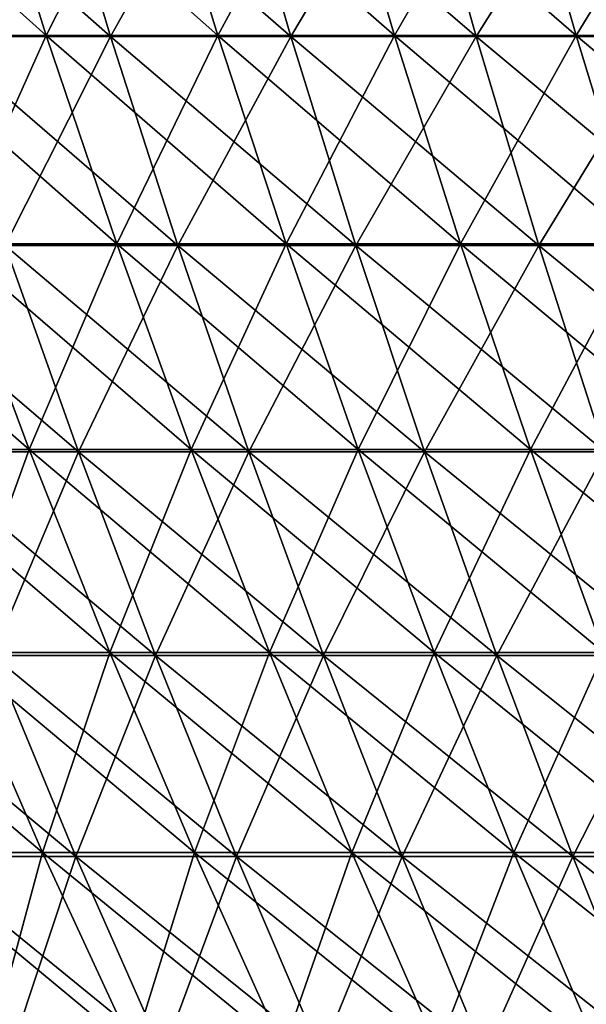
# Model space of a CAD drawing. Header units: millimetres. Extents: x -125 to 125, y -45 to 4025.
# Tile 363 of 656: x -81 to -73, y 3960 to 3974. Entities that reach past the tile are written whole.
import ezdxf

# ---------------------------------------------------------------- set-up
doc = ezdxf.new("R2010")
doc.units = ezdxf.units.MM
doc.header["$LTSCALE"] = 6.999206
for name, color, linetype in [('21', 7, 'CONTINUOUS'), ('22', 7, 'CONTINUOUS'), ('23', 7, 'CONTINUOUS'), ('24', 7, 'CONTINUOUS')]:
    doc.layers.add(name, color=color, linetype=linetype)

msp = doc.modelspace()

# ---------------------------------------------------------------- linework, layer by layer
at = {"layer": '21', "color": 7, "linetype": 'CONTINUOUS'}
for points in [[(-81.963, 3974.102, 79.477), (-79.477, 3974.102, 81.963), (-82.892, 3977.112, 80.378), (-81.963, 3974.102, 79.477)], [(-82.892, 3977.112, 80.378), (-79.477, 3974.102, 81.963), (-80.378, 3977.112, 82.892), (-82.892, 3977.112, 80.378)], [(-79.477, 3974.102, 81.963), (-76.915, 3974.102, 84.372), (-80.378, 3977.112, 82.892), (-79.477, 3974.102, 81.963)], [(-80.378, 3977.112, 82.892), (-76.915, 3974.102, 84.372), (-77.787, 3977.112, 85.328), (-80.378, 3977.112, 82.892)], [(-76.915, 3974.102, 84.372), (-74.28, 3974.102, 86.7), (-77.787, 3977.112, 85.328), (-76.915, 3974.102, 84.372)], [(-77.787, 3977.112, 85.328), (-74.28, 3974.102, 86.7), (-75.122, 3977.112, 87.683), (-77.787, 3977.112, 85.328)], [(-74.28, 3974.102, 86.7), (-71.575, 3974.102, 88.946), (-75.122, 3977.112, 87.683), (-74.28, 3974.102, 86.7)], [(-75.122, 3977.112, 87.683), (-71.575, 3974.102, 88.946), (-72.387, 3977.112, 89.955), (-75.122, 3977.112, 87.683)], [(-80.977, 3971.128, 78.521), (-78.521, 3971.128, 80.977), (-81.963, 3974.102, 79.477), (-80.977, 3971.128, 78.521)], [(-81.963, 3974.102, 79.477), (-78.521, 3971.128, 80.977), (-79.477, 3974.102, 81.963), (-81.963, 3974.102, 79.477)], [(-78.521, 3971.128, 80.977), (-75.99, 3971.128, 83.357), (-79.477, 3974.102, 81.963), (-78.521, 3971.128, 80.977)], [(-79.477, 3974.102, 81.963), (-75.99, 3971.128, 83.357), (-76.915, 3974.102, 84.372), (-79.477, 3974.102, 81.963)], [(-75.99, 3971.128, 83.357), (-73.387, 3971.128, 85.657), (-76.915, 3974.102, 84.372), (-75.99, 3971.128, 83.357)], [(-76.915, 3974.102, 84.372), (-73.387, 3971.128, 85.657), (-74.28, 3974.102, 86.7), (-76.915, 3974.102, 84.372)], [(-73.387, 3971.128, 85.657), (-70.714, 3971.128, 87.877), (-74.28, 3974.102, 86.7), (-73.387, 3971.128, 85.657)], [(-74.28, 3974.102, 86.7), (-70.714, 3971.128, 87.877), (-71.575, 3974.102, 88.946), (-74.28, 3974.102, 86.7)], [(-82.285, 3968.19, 75.012), (-79.936, 3968.19, 77.511), (-83.357, 3971.128, 75.99), (-82.285, 3968.19, 75.012)], [(-83.357, 3971.128, 75.99), (-79.936, 3968.19, 77.511), (-80.977, 3971.128, 78.521), (-83.357, 3971.128, 75.99)], [(-79.936, 3968.19, 77.511), (-77.511, 3968.19, 79.936), (-80.977, 3971.128, 78.521), (-79.936, 3968.19, 77.511)], [(-80.977, 3971.128, 78.521), (-77.511, 3968.19, 79.936), (-78.521, 3971.128, 80.977), (-80.977, 3971.128, 78.521)], [(-77.511, 3968.19, 79.936), (-75.012, 3968.19, 82.285), (-78.521, 3971.128, 80.977), (-77.511, 3968.19, 79.936)], [(-78.521, 3971.128, 80.977), (-75.012, 3968.19, 82.285), (-75.99, 3971.128, 83.357), (-78.521, 3971.128, 80.977)], [(-75.012, 3968.19, 82.285), (-72.443, 3968.19, 84.556), (-75.99, 3971.128, 83.357), (-75.012, 3968.19, 82.285)], [(-75.99, 3971.128, 83.357), (-72.443, 3968.19, 84.556), (-73.387, 3971.128, 85.657), (-75.99, 3971.128, 83.357)], [(-72.443, 3968.19, 84.556), (-69.805, 3968.19, 86.746), (-73.387, 3971.128, 85.657), (-72.443, 3968.19, 84.556)], [(-73.387, 3971.128, 85.657), (-69.805, 3968.19, 86.746), (-70.714, 3971.128, 87.877), (-73.387, 3971.128, 85.657)], [(-81.156, 3965.291, 73.984), (-78.839, 3965.291, 76.448), (-82.285, 3968.19, 75.012), (-81.156, 3965.291, 73.984)], [(-82.285, 3968.19, 75.012), (-78.839, 3965.291, 76.448), (-79.936, 3968.19, 77.511), (-82.285, 3968.19, 75.012)], [(-78.839, 3965.291, 76.448), (-76.448, 3965.291, 78.839), (-79.936, 3968.19, 77.511), (-78.839, 3965.291, 76.448)], [(-79.936, 3968.19, 77.511), (-76.448, 3965.291, 78.839), (-77.511, 3968.19, 79.936), (-79.936, 3968.19, 77.511)], [(-76.448, 3965.291, 78.839), (-73.984, 3965.291, 81.156), (-77.511, 3968.19, 79.936), (-76.448, 3965.291, 78.839)], [(-77.511, 3968.19, 79.936), (-73.984, 3965.291, 81.156), (-75.012, 3968.19, 82.285), (-77.511, 3968.19, 79.936)], [(-73.984, 3965.291, 81.156), (-71.449, 3965.291, 83.396), (-75.012, 3968.19, 82.285), (-73.984, 3965.291, 81.156)], [(-75.012, 3968.19, 82.285), (-71.449, 3965.291, 83.396), (-72.443, 3968.19, 84.556), (-75.012, 3968.19, 82.285)], [(-82.179, 3962.434, 70.407), (-79.972, 3962.434, 72.904), (-83.396, 3965.291, 71.449), (-82.179, 3962.434, 70.407)], [(-83.396, 3965.291, 71.449), (-79.972, 3962.434, 72.904), (-81.156, 3965.291, 73.984), (-83.396, 3965.291, 71.449)], [(-79.972, 3962.434, 72.904), (-77.689, 3962.434, 75.332), (-81.156, 3965.291, 73.984), (-79.972, 3962.434, 72.904)], [(-81.156, 3965.291, 73.984), (-77.689, 3962.434, 75.332), (-78.839, 3965.291, 76.448), (-81.156, 3965.291, 73.984)], [(-77.689, 3962.434, 75.332), (-75.332, 3962.434, 77.689), (-78.839, 3965.291, 76.448), (-77.689, 3962.434, 75.332)], [(-78.839, 3965.291, 76.448), (-75.332, 3962.434, 77.689), (-76.448, 3965.291, 78.839), (-78.839, 3965.291, 76.448)], [(-75.332, 3962.434, 77.689), (-72.904, 3962.434, 79.972), (-76.448, 3965.291, 78.839), (-75.332, 3962.434, 77.689)], [(-76.448, 3965.291, 78.839), (-72.904, 3962.434, 79.972), (-73.984, 3965.291, 81.156), (-76.448, 3965.291, 78.839)], [(-72.904, 3962.434, 79.972), (-70.407, 3962.434, 82.179), (-73.984, 3965.291, 81.156), (-72.904, 3962.434, 79.972)], [(-73.984, 3965.291, 81.156), (-70.407, 3962.434, 82.179), (-71.449, 3965.291, 83.396), (-73.984, 3965.291, 81.156)], [(-80.905, 3959.619, 69.315), (-78.732, 3959.619, 71.774), (-82.179, 3962.434, 70.407), (-80.905, 3959.619, 69.315)], [(-82.179, 3962.434, 70.407), (-78.732, 3959.619, 71.774), (-79.972, 3962.434, 72.904), (-82.179, 3962.434, 70.407)], [(-78.732, 3959.619, 71.774), (-76.485, 3959.619, 74.165), (-79.972, 3962.434, 72.904), (-78.732, 3959.619, 71.774)], [(-79.972, 3962.434, 72.904), (-76.485, 3959.619, 74.165), (-77.689, 3962.434, 75.332), (-79.972, 3962.434, 72.904)], [(-76.485, 3959.619, 74.165), (-74.165, 3959.619, 76.485), (-77.689, 3962.434, 75.332), (-76.485, 3959.619, 74.165)], [(-77.689, 3962.434, 75.332), (-74.165, 3959.619, 76.485), (-75.332, 3962.434, 77.689), (-77.689, 3962.434, 75.332)], [(-74.165, 3959.619, 76.485), (-71.774, 3959.619, 78.732), (-75.332, 3962.434, 77.689), (-74.165, 3959.619, 76.485)], [(-75.332, 3962.434, 77.689), (-71.774, 3959.619, 78.732), (-72.904, 3962.434, 79.972), (-75.332, 3962.434, 77.689)], [(-71.774, 3959.619, 78.732), (-69.315, 3959.619, 80.905), (-72.904, 3962.434, 79.972), (-71.774, 3959.619, 78.732)], [(-72.904, 3962.434, 79.972), (-69.315, 3959.619, 80.905), (-70.407, 3962.434, 82.179), (-72.904, 3962.434, 79.972)]]:
    msp.add_3dface(points, dxfattribs=at)
at = {"layer": '22', "color": 7, "linetype": 'CONTINUOUS'}
for points in [[(-80.378, 3977.112, -82.892), (-81.963, 3974.102, -79.477), (-82.892, 3977.112, -80.378), (-80.378, 3977.112, -82.892)], [(-79.477, 3974.102, -81.963), (-81.963, 3974.102, -79.477), (-80.378, 3977.112, -82.892), (-79.477, 3974.102, -81.963)], [(-77.787, 3977.112, -85.328), (-79.477, 3974.102, -81.963), (-80.378, 3977.112, -82.892), (-77.787, 3977.112, -85.328)], [(-76.915, 3974.102, -84.372), (-79.477, 3974.102, -81.963), (-77.787, 3977.112, -85.328), (-76.915, 3974.102, -84.372)], [(-75.122, 3977.112, -87.683), (-76.915, 3974.102, -84.372), (-77.787, 3977.112, -85.328), (-75.122, 3977.112, -87.683)], [(-74.28, 3974.102, -86.7), (-76.915, 3974.102, -84.372), (-75.122, 3977.112, -87.683), (-74.28, 3974.102, -86.7)], [(-72.387, 3977.112, -89.955), (-74.28, 3974.102, -86.7), (-75.122, 3977.112, -87.683), (-72.387, 3977.112, -89.955)], [(-71.575, 3974.102, -88.946), (-74.28, 3974.102, -86.7), (-72.387, 3977.112, -89.955), (-71.575, 3974.102, -88.946)], [(-79.477, 3974.102, -81.963), (-80.977, 3971.128, -78.521), (-81.963, 3974.102, -79.477), (-79.477, 3974.102, -81.963)], [(-78.521, 3971.128, -80.977), (-80.977, 3971.128, -78.521), (-79.477, 3974.102, -81.963), (-78.521, 3971.128, -80.977)], [(-76.915, 3974.102, -84.372), (-78.521, 3971.128, -80.977), (-79.477, 3974.102, -81.963), (-76.915, 3974.102, -84.372)], [(-75.99, 3971.128, -83.357), (-78.521, 3971.128, -80.977), (-76.915, 3974.102, -84.372), (-75.99, 3971.128, -83.357)], [(-74.28, 3974.102, -86.7), (-75.99, 3971.128, -83.357), (-76.915, 3974.102, -84.372), (-74.28, 3974.102, -86.7)], [(-73.387, 3971.128, -85.657), (-75.99, 3971.128, -83.357), (-74.28, 3974.102, -86.7), (-73.387, 3971.128, -85.657)], [(-71.575, 3974.102, -88.946), (-73.387, 3971.128, -85.657), (-74.28, 3974.102, -86.7), (-71.575, 3974.102, -88.946)], [(-70.714, 3971.128, -87.877), (-73.387, 3971.128, -85.657), (-71.575, 3974.102, -88.946), (-70.714, 3971.128, -87.877)], [(-79.936, 3968.19, -77.511), (-82.285, 3968.19, -75.012), (-80.977, 3971.128, -78.521), (-79.936, 3968.19, -77.511)], [(-78.521, 3971.128, -80.977), (-79.936, 3968.19, -77.511), (-80.977, 3971.128, -78.521), (-78.521, 3971.128, -80.977)], [(-77.511, 3968.19, -79.936), (-79.936, 3968.19, -77.511), (-78.521, 3971.128, -80.977), (-77.511, 3968.19, -79.936)], [(-75.99, 3971.128, -83.357), (-77.511, 3968.19, -79.936), (-78.521, 3971.128, -80.977), (-75.99, 3971.128, -83.357)], [(-75.012, 3968.19, -82.285), (-77.511, 3968.19, -79.936), (-75.99, 3971.128, -83.357), (-75.012, 3968.19, -82.285)], [(-73.387, 3971.128, -85.657), (-75.012, 3968.19, -82.285), (-75.99, 3971.128, -83.357), (-73.387, 3971.128, -85.657)], [(-72.443, 3968.19, -84.556), (-75.012, 3968.19, -82.285), (-73.387, 3971.128, -85.657), (-72.443, 3968.19, -84.556)], [(-70.714, 3971.128, -87.877), (-72.443, 3968.19, -84.556), (-73.387, 3971.128, -85.657), (-70.714, 3971.128, -87.877)], [(-79.936, 3968.19, -77.511), (-81.156, 3965.291, -73.984), (-82.285, 3968.19, -75.012), (-79.936, 3968.19, -77.511)], [(-78.839, 3965.291, -76.448), (-81.156, 3965.291, -73.984), (-79.936, 3968.19, -77.511), (-78.839, 3965.291, -76.448)], [(-77.511, 3968.19, -79.936), (-78.839, 3965.291, -76.448), (-79.936, 3968.19, -77.511), (-77.511, 3968.19, -79.936)], [(-76.448, 3965.291, -78.839), (-78.839, 3965.291, -76.448), (-77.511, 3968.19, -79.936), (-76.448, 3965.291, -78.839)], [(-75.012, 3968.19, -82.285), (-76.448, 3965.291, -78.839), (-77.511, 3968.19, -79.936), (-75.012, 3968.19, -82.285)], [(-73.984, 3965.291, -81.156), (-76.448, 3965.291, -78.839), (-75.012, 3968.19, -82.285), (-73.984, 3965.291, -81.156)], [(-72.443, 3968.19, -84.556), (-73.984, 3965.291, -81.156), (-75.012, 3968.19, -82.285), (-72.443, 3968.19, -84.556)], [(-71.449, 3965.291, -83.396), (-73.984, 3965.291, -81.156), (-72.443, 3968.19, -84.556), (-71.449, 3965.291, -83.396)], [(-79.972, 3962.434, -72.904), (-82.179, 3962.434, -70.407), (-81.156, 3965.291, -73.984), (-79.972, 3962.434, -72.904)], [(-78.839, 3965.291, -76.448), (-79.972, 3962.434, -72.904), (-81.156, 3965.291, -73.984), (-78.839, 3965.291, -76.448)], [(-77.689, 3962.434, -75.332), (-79.972, 3962.434, -72.904), (-78.839, 3965.291, -76.448), (-77.689, 3962.434, -75.332)], [(-76.448, 3965.291, -78.839), (-77.689, 3962.434, -75.332), (-78.839, 3965.291, -76.448), (-76.448, 3965.291, -78.839)], [(-75.332, 3962.434, -77.689), (-77.689, 3962.434, -75.332), (-76.448, 3965.291, -78.839), (-75.332, 3962.434, -77.689)], [(-73.984, 3965.291, -81.156), (-75.332, 3962.434, -77.689), (-76.448, 3965.291, -78.839), (-73.984, 3965.291, -81.156)], [(-72.904, 3962.434, -79.972), (-75.332, 3962.434, -77.689), (-73.984, 3965.291, -81.156), (-72.904, 3962.434, -79.972)], [(-71.449, 3965.291, -83.396), (-72.904, 3962.434, -79.972), (-73.984, 3965.291, -81.156), (-71.449, 3965.291, -83.396)], [(-70.407, 3962.434, -82.179), (-72.904, 3962.434, -79.972), (-71.449, 3965.291, -83.396), (-70.407, 3962.434, -82.179)], [(-79.972, 3962.434, -72.904), (-80.905, 3959.619, -69.315), (-82.179, 3962.434, -70.407), (-79.972, 3962.434, -72.904)], [(-78.732, 3959.619, -71.774), (-80.905, 3959.619, -69.315), (-79.972, 3962.434, -72.904), (-78.732, 3959.619, -71.774)], [(-77.689, 3962.434, -75.332), (-78.732, 3959.619, -71.774), (-79.972, 3962.434, -72.904), (-77.689, 3962.434, -75.332)], [(-76.485, 3959.619, -74.165), (-78.732, 3959.619, -71.774), (-77.689, 3962.434, -75.332), (-76.485, 3959.619, -74.165)], [(-75.332, 3962.434, -77.689), (-76.485, 3959.619, -74.165), (-77.689, 3962.434, -75.332), (-75.332, 3962.434, -77.689)], [(-74.165, 3959.619, -76.485), (-76.485, 3959.619, -74.165), (-75.332, 3962.434, -77.689), (-74.165, 3959.619, -76.485)], [(-72.904, 3962.434, -79.972), (-74.165, 3959.619, -76.485), (-75.332, 3962.434, -77.689), (-72.904, 3962.434, -79.972)], [(-71.774, 3959.619, -78.732), (-74.165, 3959.619, -76.485), (-72.904, 3962.434, -79.972), (-71.774, 3959.619, -78.732)], [(-70.407, 3962.434, -82.179), (-71.774, 3959.619, -78.732), (-72.904, 3962.434, -79.972), (-70.407, 3962.434, -82.179)]]:
    msp.add_3dface(points, dxfattribs=at)
at = {"layer": '23', "color": 7, "linetype": 'CONTINUOUS'}
for points in [[(-82.756, 3974.118, -75.442), (-80.393, 3974.118, -77.955), (-83.729, 3977.121, -76.329), (-82.756, 3974.118, -75.442)], [(-83.729, 3977.121, -76.329), (-80.393, 3974.118, -77.955), (-81.339, 3977.121, -78.871), (-83.729, 3977.121, -76.329)], [(-80.393, 3974.118, -77.955), (-77.955, 3974.118, -80.393), (-81.339, 3977.121, -78.871), (-80.393, 3974.118, -77.955)], [(-81.339, 3977.121, -78.871), (-77.955, 3974.118, -80.393), (-78.871, 3977.121, -81.339), (-81.339, 3977.121, -78.871)], [(-77.955, 3974.118, -80.393), (-75.442, 3974.118, -82.756), (-78.871, 3977.121, -81.339), (-77.955, 3974.118, -80.393)], [(-78.871, 3977.121, -81.339), (-75.442, 3974.118, -82.756), (-76.329, 3977.121, -83.729), (-78.871, 3977.121, -81.339)], [(-75.442, 3974.118, -82.756), (-72.858, 3974.118, -85.04), (-76.329, 3977.121, -83.729), (-75.442, 3974.118, -82.756)], [(-76.329, 3977.121, -83.729), (-72.858, 3974.118, -85.04), (-73.714, 3977.121, -86.04), (-76.329, 3977.121, -83.729)], [(-72.858, 3974.118, -85.04), (-70.204, 3974.118, -87.243), (-73.714, 3977.121, -86.04), (-72.858, 3974.118, -85.04)], [(-73.714, 3977.121, -86.04), (-70.204, 3974.118, -87.243), (-71.03, 3977.121, -88.269), (-73.714, 3977.121, -86.04)], [(-81.724, 3971.152, -74.502), (-79.391, 3971.152, -76.983), (-82.756, 3974.118, -75.442), (-81.724, 3971.152, -74.502)], [(-82.756, 3974.118, -75.442), (-79.391, 3971.152, -76.983), (-80.393, 3974.118, -77.955), (-82.756, 3974.118, -75.442)], [(-79.391, 3971.152, -76.983), (-76.983, 3971.152, -79.391), (-80.393, 3974.118, -77.955), (-79.391, 3971.152, -76.983)], [(-80.393, 3974.118, -77.955), (-76.983, 3971.152, -79.391), (-77.955, 3974.118, -80.393), (-80.393, 3974.118, -77.955)], [(-76.983, 3971.152, -79.391), (-74.502, 3971.152, -81.724), (-77.955, 3974.118, -80.393), (-76.983, 3971.152, -79.391)], [(-77.955, 3974.118, -80.393), (-74.502, 3971.152, -81.724), (-75.442, 3974.118, -82.756), (-77.955, 3974.118, -80.393)], [(-74.502, 3971.152, -81.724), (-71.95, 3971.152, -83.98), (-75.442, 3974.118, -82.756), (-74.502, 3971.152, -81.724)], [(-75.442, 3974.118, -82.756), (-71.95, 3971.152, -83.98), (-72.858, 3974.118, -85.04), (-75.442, 3974.118, -82.756)], [(-71.95, 3971.152, -83.98), (-69.329, 3971.152, -86.156), (-72.858, 3974.118, -85.04), (-71.95, 3971.152, -83.98)], [(-72.858, 3974.118, -85.04), (-69.329, 3971.152, -86.156), (-70.204, 3974.118, -87.243), (-72.858, 3974.118, -85.04)], [(-82.86, 3968.223, -70.99), (-80.635, 3968.223, -73.508), (-83.98, 3971.152, -71.95), (-82.86, 3968.223, -70.99)], [(-83.98, 3971.152, -71.95), (-80.635, 3968.223, -73.508), (-81.724, 3971.152, -74.502), (-83.98, 3971.152, -71.95)], [(-80.635, 3968.223, -73.508), (-78.333, 3968.223, -75.956), (-81.724, 3971.152, -74.502), (-80.635, 3968.223, -73.508)], [(-81.724, 3971.152, -74.502), (-78.333, 3968.223, -75.956), (-79.391, 3971.152, -76.983), (-81.724, 3971.152, -74.502)], [(-78.333, 3968.223, -75.956), (-75.956, 3968.223, -78.333), (-79.391, 3971.152, -76.983), (-78.333, 3968.223, -75.956)], [(-79.391, 3971.152, -76.983), (-75.956, 3968.223, -78.333), (-76.983, 3971.152, -79.391), (-79.391, 3971.152, -76.983)], [(-75.956, 3968.223, -78.333), (-73.508, 3968.223, -80.635), (-76.983, 3971.152, -79.391), (-75.956, 3968.223, -78.333)], [(-76.983, 3971.152, -79.391), (-73.508, 3968.223, -80.635), (-74.502, 3971.152, -81.724), (-76.983, 3971.152, -79.391)], [(-73.508, 3968.223, -80.635), (-70.99, 3968.223, -82.86), (-74.502, 3971.152, -81.724), (-73.508, 3968.223, -80.635)], [(-74.502, 3971.152, -81.724), (-70.99, 3968.223, -82.86), (-71.95, 3971.152, -83.98), (-74.502, 3971.152, -81.724)], [(-81.681, 3965.335, -69.98), (-79.488, 3965.335, -72.463), (-82.86, 3968.223, -70.99), (-81.681, 3965.335, -69.98)], [(-82.86, 3968.223, -70.99), (-79.488, 3965.335, -72.463), (-80.635, 3968.223, -73.508), (-82.86, 3968.223, -70.99)], [(-79.488, 3965.335, -72.463), (-77.218, 3965.335, -74.876), (-80.635, 3968.223, -73.508), (-79.488, 3965.335, -72.463)], [(-80.635, 3968.223, -73.508), (-77.218, 3965.335, -74.876), (-78.333, 3968.223, -75.956), (-80.635, 3968.223, -73.508)], [(-77.218, 3965.335, -74.876), (-74.876, 3965.335, -77.218), (-78.333, 3968.223, -75.956), (-77.218, 3965.335, -74.876)], [(-78.333, 3968.223, -75.956), (-74.876, 3965.335, -77.218), (-75.956, 3968.223, -78.333), (-78.333, 3968.223, -75.956)], [(-74.876, 3965.335, -77.218), (-72.463, 3965.335, -79.488), (-75.956, 3968.223, -78.333), (-74.876, 3965.335, -77.218)], [(-75.956, 3968.223, -78.333), (-72.463, 3965.335, -79.488), (-73.508, 3968.223, -80.635), (-75.956, 3968.223, -78.333)], [(-72.463, 3965.335, -79.488), (-69.98, 3965.335, -81.681), (-73.508, 3968.223, -80.635), (-72.463, 3965.335, -79.488)], [(-73.508, 3968.223, -80.635), (-69.98, 3965.335, -81.681), (-70.99, 3968.223, -82.86), (-73.508, 3968.223, -80.635)], [(-82.529, 3962.489, -66.411), (-80.445, 3962.489, -68.921), (-83.798, 3965.335, -67.432), (-82.529, 3962.489, -66.411)], [(-83.798, 3965.335, -67.432), (-80.445, 3962.489, -68.921), (-81.681, 3965.335, -69.98), (-83.798, 3965.335, -67.432)], [(-80.445, 3962.489, -68.921), (-78.284, 3962.489, -71.365), (-81.681, 3965.335, -69.98), (-80.445, 3962.489, -68.921)], [(-81.681, 3965.335, -69.98), (-78.284, 3962.489, -71.365), (-79.488, 3965.335, -72.463), (-81.681, 3965.335, -69.98)], [(-78.284, 3962.489, -71.365), (-76.049, 3962.489, -73.742), (-79.488, 3965.335, -72.463), (-78.284, 3962.489, -71.365)], [(-79.488, 3965.335, -72.463), (-76.049, 3962.489, -73.742), (-77.218, 3965.335, -74.876), (-79.488, 3965.335, -72.463)], [(-76.049, 3962.489, -73.742), (-73.742, 3962.489, -76.049), (-77.218, 3965.335, -74.876), (-76.049, 3962.489, -73.742)], [(-77.218, 3965.335, -74.876), (-73.742, 3962.489, -76.049), (-74.876, 3965.335, -77.218), (-77.218, 3965.335, -74.876)], [(-73.742, 3962.489, -76.049), (-71.365, 3962.489, -78.284), (-74.876, 3965.335, -77.218), (-73.742, 3962.489, -76.049)], [(-74.876, 3965.335, -77.218), (-71.365, 3962.489, -78.284), (-72.463, 3965.335, -79.488), (-74.876, 3965.335, -77.218)], [(-81.202, 3959.688, -65.343), (-79.151, 3959.688, -67.812), (-82.529, 3962.489, -66.411), (-81.202, 3959.688, -65.343)], [(-82.529, 3962.489, -66.411), (-79.151, 3959.688, -67.812), (-80.445, 3962.489, -68.921), (-82.529, 3962.489, -66.411)], [(-79.151, 3959.688, -67.812), (-77.025, 3959.688, -70.218), (-80.445, 3962.489, -68.921), (-79.151, 3959.688, -67.812)], [(-80.445, 3962.489, -68.921), (-77.025, 3959.688, -70.218), (-78.284, 3962.489, -71.365), (-80.445, 3962.489, -68.921)], [(-77.025, 3959.688, -70.218), (-74.826, 3959.688, -72.556), (-78.284, 3962.489, -71.365), (-77.025, 3959.688, -70.218)], [(-78.284, 3962.489, -71.365), (-74.826, 3959.688, -72.556), (-76.049, 3962.489, -73.742), (-78.284, 3962.489, -71.365)], [(-74.826, 3959.688, -72.556), (-72.556, 3959.688, -74.826), (-76.049, 3962.489, -73.742), (-74.826, 3959.688, -72.556)], [(-76.049, 3962.489, -73.742), (-72.556, 3959.688, -74.826), (-73.742, 3962.489, -76.049), (-76.049, 3962.489, -73.742)], [(-72.556, 3959.688, -74.826), (-70.218, 3959.688, -77.025), (-73.742, 3962.489, -76.049), (-72.556, 3959.688, -74.826)], [(-73.742, 3962.489, -76.049), (-70.218, 3959.688, -77.025), (-71.365, 3962.489, -78.284), (-73.742, 3962.489, -76.049)]]:
    msp.add_3dface(points, dxfattribs=at)
at = {"layer": '24', "color": 7, "linetype": 'CONTINUOUS'}
for points in [[(-80.393, 3974.118, 77.955), (-82.756, 3974.118, 75.442), (-81.339, 3977.121, 78.871), (-80.393, 3974.118, 77.955)], [(-78.871, 3977.121, 81.339), (-80.393, 3974.118, 77.955), (-81.339, 3977.121, 78.871), (-78.871, 3977.121, 81.339)], [(-77.955, 3974.118, 80.393), (-80.393, 3974.118, 77.955), (-78.871, 3977.121, 81.339), (-77.955, 3974.118, 80.393)], [(-76.329, 3977.121, 83.729), (-77.955, 3974.118, 80.393), (-78.871, 3977.121, 81.339), (-76.329, 3977.121, 83.729)], [(-75.442, 3974.118, 82.756), (-77.955, 3974.118, 80.393), (-76.329, 3977.121, 83.729), (-75.442, 3974.118, 82.756)], [(-73.714, 3977.121, 86.04), (-75.442, 3974.118, 82.756), (-76.329, 3977.121, 83.729), (-73.714, 3977.121, 86.04)], [(-72.858, 3974.118, 85.04), (-75.442, 3974.118, 82.756), (-73.714, 3977.121, 86.04), (-72.858, 3974.118, 85.04)], [(-71.03, 3977.121, 88.269), (-72.858, 3974.118, 85.04), (-73.714, 3977.121, 86.04), (-71.03, 3977.121, 88.269)], [(-70.204, 3974.118, 87.243), (-72.858, 3974.118, 85.04), (-71.03, 3977.121, 88.269), (-70.204, 3974.118, 87.243)], [(-80.393, 3974.118, 77.955), (-81.724, 3971.152, 74.502), (-82.756, 3974.118, 75.442), (-80.393, 3974.118, 77.955)], [(-79.391, 3971.152, 76.983), (-81.724, 3971.152, 74.502), (-80.393, 3974.118, 77.955), (-79.391, 3971.152, 76.983)], [(-77.955, 3974.118, 80.393), (-79.391, 3971.152, 76.983), (-80.393, 3974.118, 77.955), (-77.955, 3974.118, 80.393)], [(-76.983, 3971.152, 79.391), (-79.391, 3971.152, 76.983), (-77.955, 3974.118, 80.393), (-76.983, 3971.152, 79.391)], [(-75.442, 3974.118, 82.756), (-76.983, 3971.152, 79.391), (-77.955, 3974.118, 80.393), (-75.442, 3974.118, 82.756)], [(-74.502, 3971.152, 81.724), (-76.983, 3971.152, 79.391), (-75.442, 3974.118, 82.756), (-74.502, 3971.152, 81.724)], [(-72.858, 3974.118, 85.04), (-74.502, 3971.152, 81.724), (-75.442, 3974.118, 82.756), (-72.858, 3974.118, 85.04)], [(-71.95, 3971.152, 83.98), (-74.502, 3971.152, 81.724), (-72.858, 3974.118, 85.04), (-71.95, 3971.152, 83.98)], [(-70.204, 3974.118, 87.243), (-71.95, 3971.152, 83.98), (-72.858, 3974.118, 85.04), (-70.204, 3974.118, 87.243)], [(-80.635, 3968.223, 73.508), (-82.86, 3968.223, 70.99), (-81.724, 3971.152, 74.502), (-80.635, 3968.223, 73.508)], [(-79.391, 3971.152, 76.983), (-80.635, 3968.223, 73.508), (-81.724, 3971.152, 74.502), (-79.391, 3971.152, 76.983)], [(-78.333, 3968.223, 75.956), (-80.635, 3968.223, 73.508), (-79.391, 3971.152, 76.983), (-78.333, 3968.223, 75.956)], [(-76.983, 3971.152, 79.391), (-78.333, 3968.223, 75.956), (-79.391, 3971.152, 76.983), (-76.983, 3971.152, 79.391)], [(-75.956, 3968.223, 78.333), (-78.333, 3968.223, 75.956), (-76.983, 3971.152, 79.391), (-75.956, 3968.223, 78.333)], [(-74.502, 3971.152, 81.724), (-75.956, 3968.223, 78.333), (-76.983, 3971.152, 79.391), (-74.502, 3971.152, 81.724)], [(-73.508, 3968.223, 80.635), (-75.956, 3968.223, 78.333), (-74.502, 3971.152, 81.724), (-73.508, 3968.223, 80.635)], [(-71.95, 3971.152, 83.98), (-73.508, 3968.223, 80.635), (-74.502, 3971.152, 81.724), (-71.95, 3971.152, 83.98)], [(-70.99, 3968.223, 82.86), (-73.508, 3968.223, 80.635), (-71.95, 3971.152, 83.98), (-70.99, 3968.223, 82.86)], [(-80.635, 3968.223, 73.508), (-81.681, 3965.335, 69.98), (-82.86, 3968.223, 70.99), (-80.635, 3968.223, 73.508)], [(-79.488, 3965.335, 72.463), (-81.681, 3965.335, 69.98), (-80.635, 3968.223, 73.508), (-79.488, 3965.335, 72.463)], [(-78.333, 3968.223, 75.956), (-79.488, 3965.335, 72.463), (-80.635, 3968.223, 73.508), (-78.333, 3968.223, 75.956)], [(-77.218, 3965.335, 74.876), (-79.488, 3965.335, 72.463), (-78.333, 3968.223, 75.956), (-77.218, 3965.335, 74.876)], [(-75.956, 3968.223, 78.333), (-77.218, 3965.335, 74.876), (-78.333, 3968.223, 75.956), (-75.956, 3968.223, 78.333)], [(-74.876, 3965.335, 77.218), (-77.218, 3965.335, 74.876), (-75.956, 3968.223, 78.333), (-74.876, 3965.335, 77.218)], [(-73.508, 3968.223, 80.635), (-74.876, 3965.335, 77.218), (-75.956, 3968.223, 78.333), (-73.508, 3968.223, 80.635)], [(-72.463, 3965.335, 79.488), (-74.876, 3965.335, 77.218), (-73.508, 3968.223, 80.635), (-72.463, 3965.335, 79.488)], [(-70.99, 3968.223, 82.86), (-72.463, 3965.335, 79.488), (-73.508, 3968.223, 80.635), (-70.99, 3968.223, 82.86)], [(-80.445, 3962.489, 68.921), (-82.529, 3962.489, 66.411), (-81.681, 3965.335, 69.98), (-80.445, 3962.489, 68.921)], [(-79.488, 3965.335, 72.463), (-80.445, 3962.489, 68.921), (-81.681, 3965.335, 69.98), (-79.488, 3965.335, 72.463)], [(-78.284, 3962.489, 71.365), (-80.445, 3962.489, 68.921), (-79.488, 3965.335, 72.463), (-78.284, 3962.489, 71.365)], [(-77.218, 3965.335, 74.876), (-78.284, 3962.489, 71.365), (-79.488, 3965.335, 72.463), (-77.218, 3965.335, 74.876)], [(-76.049, 3962.489, 73.742), (-78.284, 3962.489, 71.365), (-77.218, 3965.335, 74.876), (-76.049, 3962.489, 73.742)], [(-74.876, 3965.335, 77.218), (-76.049, 3962.489, 73.742), (-77.218, 3965.335, 74.876), (-74.876, 3965.335, 77.218)], [(-73.742, 3962.489, 76.049), (-76.049, 3962.489, 73.742), (-74.876, 3965.335, 77.218), (-73.742, 3962.489, 76.049)], [(-72.463, 3965.335, 79.488), (-73.742, 3962.489, 76.049), (-74.876, 3965.335, 77.218), (-72.463, 3965.335, 79.488)], [(-71.365, 3962.489, 78.284), (-73.742, 3962.489, 76.049), (-72.463, 3965.335, 79.488), (-71.365, 3962.489, 78.284)], [(-80.445, 3962.489, 68.921), (-81.202, 3959.688, 65.343), (-82.529, 3962.489, 66.411), (-80.445, 3962.489, 68.921)], [(-79.151, 3959.688, 67.812), (-81.202, 3959.688, 65.343), (-80.445, 3962.489, 68.921), (-79.151, 3959.688, 67.812)], [(-78.284, 3962.489, 71.365), (-79.151, 3959.688, 67.812), (-80.445, 3962.489, 68.921), (-78.284, 3962.489, 71.365)], [(-77.025, 3959.688, 70.218), (-79.151, 3959.688, 67.812), (-78.284, 3962.489, 71.365), (-77.025, 3959.688, 70.218)], [(-76.049, 3962.489, 73.742), (-77.025, 3959.688, 70.218), (-78.284, 3962.489, 71.365), (-76.049, 3962.489, 73.742)], [(-74.826, 3959.688, 72.556), (-77.025, 3959.688, 70.218), (-76.049, 3962.489, 73.742), (-74.826, 3959.688, 72.556)], [(-73.742, 3962.489, 76.049), (-74.826, 3959.688, 72.556), (-76.049, 3962.489, 73.742), (-73.742, 3962.489, 76.049)], [(-72.556, 3959.688, 74.826), (-74.826, 3959.688, 72.556), (-73.742, 3962.489, 76.049), (-72.556, 3959.688, 74.826)], [(-71.365, 3962.489, 78.284), (-72.556, 3959.688, 74.826), (-73.742, 3962.489, 76.049), (-71.365, 3962.489, 78.284)]]:
    msp.add_3dface(points, dxfattribs=at)

doc.saveas('drawing.dxf')
